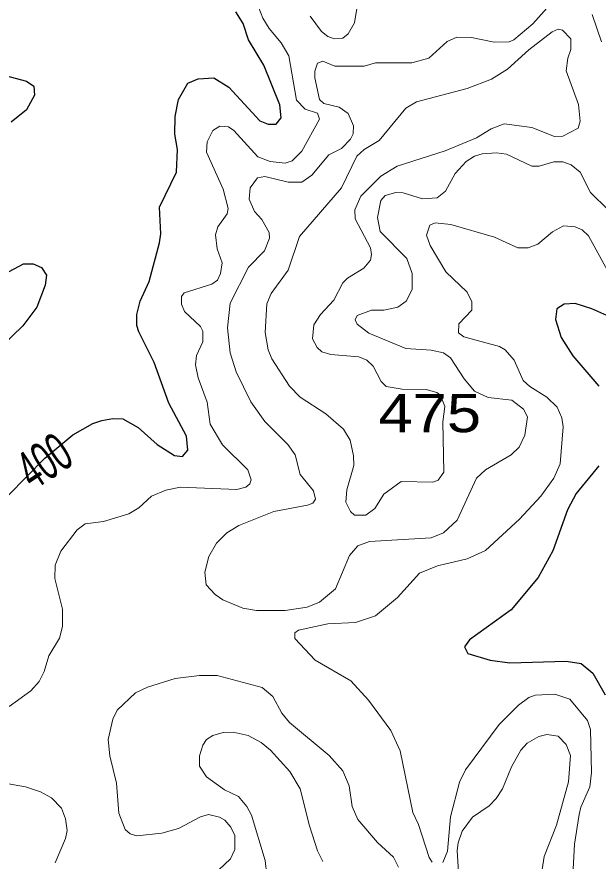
# Model space of a CAD drawing. Extents: x 577 to 602.9, y 7483.8 to 7511.6.
# Drawn here: x 599.494 to 600.706, y 7507.577 to 7509.338 of the extents above; entities that cross this region are included whole.
import ezdxf
from ezdxf.enums import TextEntityAlignment as Align

# ---------------------------------------------------------------- set-up
doc = ezdxf.new("R2010")
doc.units = 0
doc.header["$LTSCALE"] = 0.032
doc.layers.add('1', color=7, linetype='Continuous', lineweight=25)
doc.layers.add('2', color=7, linetype='Continuous', lineweight=13)
doc.layers.add('61', color=7, linetype='Continuous')

msp = doc.modelspace()

# ---------------------------------------------------------------- linework, layer by layer
at = {"layer": '1'}
for points in [[(599.8504, 7508.4342), (599.848, 7508.4636), (599.8107, 7508.532), (599.7805, 7508.6171), (599.7479, 7508.6807), (599.7439, 7508.6942), (599.7439, 7508.7173), (599.751, 7508.7451), (599.7701, 7508.7857), (599.7916, 7508.8668), (599.794, 7508.8851), (599.7916, 7508.9407), (599.8266, 7509.0139), (599.829, 7509.0616), (599.8234, 7509.0934), (599.8242, 7509.13), (599.8313, 7509.1658), (599.8504, 7509.2), (599.8719, 7509.2087), (599.9045, 7509.2111), (599.9363, 7509.1912), (600.0007, 7509.1212), (600.0182, 7509.1141), (600.0349, 7509.1141), (600.0453, 7509.1276), (600.0421, 7509.1546), (600.0087, 7509.2373), (599.9769, 7509.2898), (599.9657, 7509.324), (599.9506, 7509.3487)], [(599.4695, 7509.2159), (599.5141, 7509.2039), (599.5292, 7509.1936), (599.5308, 7509.1745), (599.5141, 7509.1443), (599.4815, 7509.1181)], [(599.4775, 7508.8071), (599.5077, 7508.823), (599.5276, 7508.823), (599.5451, 7508.8151), (599.5554, 7508.7992), (599.553, 7508.7785), (599.5355, 7508.7324), (599.5061, 7508.6934), (599.4624, 7508.6513)], [(600.7434, 7508.7069), (600.6933, 7508.7292), (600.6583, 7508.7403), (600.6353, 7508.7388), (600.6202, 7508.7292), (600.6178, 7508.7069), (600.6297, 7508.6688), (600.6536, 7508.6306), (600.7076, 7508.5678)], [(599.4759, 7508.3396), (599.552, 7508.4176), (599.6102, 7508.4664), (599.6524, 7508.4899), (599.6707, 7508.4962), (599.6938, 7508.5002), (599.7145, 7508.4994), (599.7471, 7508.4811), (599.7868, 7508.4461), (599.8226, 7508.4231), (599.8393, 7508.4207), (599.8504, 7508.4342)], [(600.7076, 7508.4016), (600.6607, 7508.3436), (600.6424, 7508.3094), (600.6122, 7508.2243), (600.5812, 7508.1686), (600.5247, 7508.101), (600.4381, 7508.0382), (600.4277, 7508.0239), (600.4349, 7508.0096), (600.481, 7507.9961), (600.5224, 7507.9905), (600.64, 7507.9937), (600.6711, 7507.9889), (600.6957, 7507.969), (600.7212, 7507.9237)]]:
    msp.add_lwpolyline(points, dxfattribs=at)
at = {"layer": '2'}
for points in [[(600.6233, 7509.3836), (600.5701, 7509.3232), (600.5303, 7509.2898), (600.5208, 7509.2858), (600.4898, 7509.285), (600.442, 7509.2946), (600.4118, 7509.2954), (600.3912, 7509.2866), (600.353, 7509.2516), (600.318, 7509.2421), (600.2417, 7509.2421), (600.2186, 7509.2349), (600.1574, 7509.2349), (600.1319, 7509.2453), (600.1208, 7509.2413), (600.1152, 7509.2246), (600.1152, 7509.2111), (600.1248, 7509.1658), (600.1343, 7509.157), (600.1661, 7509.1499), (600.1852, 7509.1363), (600.1963, 7509.1109), (600.1955, 7509.0942), (600.19, 7509.0831), (600.1709, 7509.0632), (600.1446, 7509.0505), (600.1089, 7509.0075), (600.0882, 7508.9932), (600.0596, 7508.9932), (600.0111, 7509.0051), (599.996, 7509.002), (599.9808, 7508.9813), (599.9785, 7508.9574), (599.9896, 7508.932), (600.0047, 7508.9153), (600.0198, 7508.8882), (600.0206, 7508.8763), (600.0103, 7508.8501), (599.9769, 7508.8159), (599.9387, 7508.7411), (599.9331, 7508.6895), (599.9387, 7508.637), (599.9514, 7508.5972), (599.9816, 7508.5352), (600.0111, 7508.4938), (600.0588, 7508.4461), (600.0747, 7508.4247), (600.085, 7508.3833), (600.1128, 7508.3491), (600.1168, 7508.3316), (600.1113, 7508.3237), (600.1001, 7508.3197), (600.0301, 7508.3062), (599.957, 7508.2768), (599.9315, 7508.2617), (599.9101, 7508.2402), (599.8942, 7508.2124), (599.8862, 7508.1797), (599.8886, 7508.1535), (599.9077, 7508.1328), (599.9236, 7508.1217), (599.9649, 7508.1042), (599.9936, 7508.0994), (600.0532, 7508.0994), (600.0993, 7508.1066), (600.1248, 7508.1169), (600.1582, 7508.1448), (600.1876, 7508.2147), (600.2051, 7508.2346), (600.2297, 7508.2434), (600.3578, 7508.2513), (600.384, 7508.2617), (600.4126, 7508.2879), (600.4524, 7508.3754), (600.4715, 7508.3929), (600.5247, 7508.4247), (600.5414, 7508.4406), (600.5534, 7508.4652), (600.5589, 7508.5034), (600.551, 7508.5193), (600.5263, 7508.5384), (600.477, 7508.5439), (600.4484, 7508.5575), (600.4269, 7508.5829), (600.3983, 7508.6266), (600.384, 7508.637), (600.3578, 7508.6425), (600.3053, 7508.6465), (600.2281, 7508.6783), (600.2035, 7508.6966), (600.1995, 7508.7062), (600.2035, 7508.7149), (600.2337, 7508.726), (600.2592, 7508.726), (600.2886, 7508.7324), (600.3061, 7508.7451), (600.3188, 7508.769), (600.3188, 7508.8024), (600.3077, 7508.8342)], [(599.891, 7508.5344), (599.8719, 7508.5853), (599.8663, 7508.6123), (599.8687, 7508.6314), (599.8814, 7508.66), (599.8814, 7508.6823), (599.8767, 7508.6918), (599.8433, 7508.7236), (599.8369, 7508.7388), (599.8369, 7508.7547), (599.8425, 7508.7626), (599.9005, 7508.7801), (599.9125, 7508.7889), (599.9188, 7508.8024), (599.922, 7508.8246), (599.9117, 7508.8541), (599.9085, 7508.8835), (599.9133, 7508.9002), (599.9323, 7508.9272), (599.9347, 7508.9383), (599.9244, 7508.9789), (599.8894, 7509.056), (599.891, 7509.0775), (599.9029, 7509.1006), (599.9172, 7509.1101), (599.9355, 7509.1085), (599.9466, 7509.1006), (599.9967, 7509.0457), (600.0222, 7509.0362), (600.0532, 7509.033), (600.0683, 7509.0377), (600.0882, 7509.0576), (600.1248, 7509.1244), (600.1208, 7509.1371), (600.0953, 7509.1451), (600.0771, 7509.1642), (600.0612, 7509.2564), (600.0453, 7509.2835), (600.0198, 7509.3137), (600.0071, 7509.3351), (599.9975, 7509.3606)], [(600.1057, 7509.3391), (600.1295, 7509.3073), (600.1423, 7509.297), (600.1566, 7509.2922), (600.1741, 7509.2938), (600.1852, 7509.3025), (600.1979, 7509.3256), (600.2043, 7509.3638)], [(600.7132, 7509.2858), (600.6941, 7509.3431)], [(600.3077, 7508.8342), (600.252, 7508.8906), (600.2464, 7508.9193), (600.2528, 7508.955), (600.2623, 7508.9654), (600.2846, 7508.9717), (600.2997, 7508.9709), (600.3403, 7508.9582), (600.3705, 7508.9606), (600.388, 7508.9741), (600.4079, 7509.0115), (600.4309, 7509.0362), (600.4484, 7509.0473), (600.4643, 7509.0521), (600.4945, 7509.0544), (600.5152, 7509.0513), (600.5685, 7509.0266), (600.5836, 7509.0266), (600.6138, 7509.0354), (600.6329, 7509.0354), (600.6504, 7509.029), (600.6687, 7509.0139), (600.6909, 7508.9717), (600.7275, 7508.9352)], [(600.7259, 7508.8087), (600.6862, 7508.8811), (600.6734, 7508.8938), (600.6583, 7508.9002), (600.6345, 7508.9018), (600.6114, 7508.8898), (600.5804, 7508.8636), (600.5605, 7508.8564), (600.5391, 7508.8564), (600.4905, 7508.8787), (600.3991, 7508.9049), (600.3665, 7508.9081), (600.3554, 7508.9034), (600.3482, 7508.8827), (600.3562, 7508.8612), (600.3888, 7508.8063), (600.4333, 7508.7634), (600.4428, 7508.7435), (600.4428, 7508.726), (600.4158, 7508.6974), (600.415, 7508.6791), (600.4261, 7508.6704), (600.5009, 7508.6505), (600.5128, 7508.6433), (600.5311, 7508.6219), (600.5502, 7508.5797), (600.5637, 7508.567), (600.5995, 7508.5447), (600.621, 7508.5241), (600.6305, 7508.5018), (600.6337, 7508.4827), (600.6273, 7508.4056), (600.6138, 7508.3754), (600.5868, 7508.338), (600.5422, 7508.2903), (600.4715, 7508.2251), (600.4333, 7508.2076), (600.3713, 7508.1925), (600.3339, 7508.1774), (600.2878, 7508.1265), (600.2417, 7508.0883)], [(599.4775, 7507.8991), (599.5228, 7507.9324), (599.5403, 7507.9515), (599.5507, 7507.9722), (599.5602, 7508.0048), (599.5825, 7508.0422), (599.5888, 7508.066), (599.5888, 7508.1026), (599.5729, 7508.1662), (599.5737, 7508.1941), (599.5856, 7508.2235), (599.6198, 7508.268), (599.6365, 7508.2807), (599.6747, 7508.2855), (599.7272, 7508.3014), (599.7479, 7508.3141), (599.7749, 7508.338), (599.8043, 7508.3507), (599.8353, 7508.3571), (599.953, 7508.3523), (599.9713, 7508.3571), (599.98, 7508.3642), (599.9824, 7508.3722), (599.9753, 7508.3929), (599.9228, 7508.4453), (599.8973, 7508.4883), (599.891, 7508.5344)], [(600.2417, 7508.0883), (600.2003, 7508.0748), (600.1423, 7508.0716), (600.081, 7508.0589), (600.0739, 7508.0533), (600.0739, 7508.0414), (600.116, 7507.9961), (600.1908, 7507.9531), (600.2273, 7507.9126), (600.2743, 7507.849), (600.2933, 7507.8068), (600.3196, 7507.678), (600.3315, 7507.6533), (600.3538, 7507.5842), (600.3601, 7507.5746)], [(599.7033, 7507.8919), (599.7415, 7507.9277), (599.7661, 7507.9396), (599.8242, 7507.9579), (599.8751, 7507.9643), (599.9117, 7507.9643), (600.0055, 7507.9388), (600.0278, 7507.9205), (600.0468, 7507.8855), (600.0627, 7507.8657), (600.1454, 7507.7973), (600.1741, 7507.7655), (600.1868, 7507.7337), (600.1932, 7507.6907), (600.2051, 7507.6637), (600.2464, 7507.616), (600.2798, 7507.585), (600.2902, 7507.5643)], [(600.3824, 7507.5738), (600.3919, 7507.5977), (600.3983, 7507.6692), (600.4174, 7507.7416), (600.4301, 7507.7671), (600.5001, 7507.8617), (600.5406, 7507.9022), (600.5621, 7507.9181), (600.5748, 7507.9229), (600.6162, 7507.9253), (600.6472, 7507.915), (600.6846, 7507.8704), (600.6909, 7507.8513), (600.6925, 7507.7615), (600.6893, 7507.7321), (600.6703, 7507.6891), (600.6671, 7507.674), (600.6575, 7507.612), (600.6544, 7507.5603)], [(599.9148, 7507.5587), (599.9395, 7507.5818), (599.9482, 7507.6009), (599.9482, 7507.6303), (599.9403, 7507.6478), (599.9276, 7507.6621), (599.9164, 7507.6685), (599.8934, 7507.674), (599.8767, 7507.6692), (599.8313, 7507.6446), (599.7964, 7507.6351), (599.7439, 7507.6295), (599.7304, 7507.6335), (599.72, 7507.643), (599.7065, 7507.6772), (599.7017, 7507.7392), (599.6874, 7507.7965), (599.6842, 7507.8307), (599.6938, 7507.8728), (599.7033, 7507.8919)], [(600.1319, 7507.5762), (600.1208, 7507.5985), (600.1041, 7507.6502), (600.085, 7507.7273), (600.0635, 7507.7639), (600.023, 7507.8084), (600.0031, 7507.8243), (599.9761, 7507.8386), (599.9451, 7507.8458), (599.9244, 7507.845), (599.9029, 7507.8386), (599.8894, 7507.8307), (599.8814, 7507.8187), (599.8751, 7507.7965), (599.8751, 7507.775), (599.8894, 7507.7527), (599.9268, 7507.7257), (599.9562, 7507.7114), (599.9737, 7507.6907), (599.9832, 7507.6724), (600.0119, 7507.5778), (600.015, 7507.5476)], [(600.4158, 7507.5428), (600.4126, 7507.5993), (600.4142, 7507.6152), (600.423, 7507.639), (600.4444, 7507.6685), (600.4794, 7507.6923), (600.4937, 7507.7074), (600.5072, 7507.7273), (600.5255, 7507.7734), (600.5454, 7507.8084), (600.5581, 7507.8227), (600.5828, 7507.837), (600.5995, 7507.841), (600.6233, 7507.8378), (600.64, 7507.8203), (600.6488, 7507.7973), (600.6448, 7507.7424), (600.6194, 7507.6518), (600.5939, 7507.5865), (600.586, 7507.5372)], [(599.5737, 7507.573), (599.5952, 7507.6239), (599.5984, 7507.6406), (599.5952, 7507.6653), (599.5872, 7507.6875), (599.5658, 7507.709), (599.5427, 7507.7217), (599.5117, 7507.7321), (599.4687, 7507.7392)]]:
    msp.add_lwpolyline(points, dxfattribs=at)
msp.add_lwpolyline([(600.2957, 7508.369), (600.2592, 7508.342), (600.2409, 7508.3125), (600.2218, 7508.2982), (600.1979, 7508.2982), (600.19, 7508.3062), (600.1804, 7508.3253), (600.182, 7508.3515), (600.1965, 7508.402), (600.1963, 7508.4223), (600.1892, 7508.4549), (600.1749, 7508.4779), (600.1383, 7508.5097), (600.085, 7508.5447), (600.0627, 7508.5678), (600.0254, 7508.6243), (600.0182, 7508.6433), (600.0119, 7508.6799), (600.015, 7508.7396), (600.0246, 7508.761), (600.0596, 7508.8095), (600.0834, 7508.8795), (600.1709, 7508.9813), (600.2027, 7509.0473), (600.2186, 7509.0616), (600.2496, 7509.0799), (600.3053, 7509.1475), (600.3275, 7509.161), (600.4333, 7509.1888), (600.4842, 7509.2079), (600.5176, 7509.2286), (600.5621, 7509.2691), (600.6106, 7509.3065), (600.6233, 7509.3121), (600.6321, 7509.3105), (600.6496, 7509.2922), (600.6496, 7509.2699), (600.6432, 7509.2516), (600.64, 7509.2254), (600.6655, 7509.1554), (600.6687, 7509.1204), (600.6647, 7509.1061), (600.6329, 7509.0894), (600.6154, 7509.0886), (600.5685, 7509.1069), (600.5104, 7509.1149), (600.4834, 7509.1045), (600.4524, 7509.0855), (600.3872, 7509.0584), (600.287, 7509.0266), (600.2528, 7509.0059), (600.2114, 7508.9638), (600.1987, 7508.9352), (600.1995, 7508.9169), (600.2313, 7508.8564), (600.2337, 7508.8421), (600.2313, 7508.8302), (600.2178, 7508.8135), (600.1836, 7508.7928), (600.1741, 7508.7833), (600.155, 7508.7467), (600.1272, 7508.7173), (600.1136, 7508.6958), (600.1105, 7508.6664), (600.12, 7508.6481), (600.1303, 7508.6394), (600.1486, 7508.6338), (600.2075, 7508.629), (600.2242, 7508.6219), (600.2369, 7508.6091), (600.2536, 7508.5773), (600.2639, 7508.567), (600.2973, 7508.5614), (600.3474, 7508.5606), (600.3697, 7508.5543), (600.3776, 7508.5487), (600.3864, 7508.5249), (600.3824, 7508.493), (600.3848, 7508.3881), (600.3729, 7508.3714), (600.3617, 7508.3674)], close=True, dxfattribs=at)

# ---------------------------------------------------------------- texts
at = {"layer": '61', "width": 1.2}
msp.add_text('475', height=0.08, dxfattribs=at).set_placement((600.3552, 7508.4716), align=Align.CENTER)
at = {"layer": '61', "width": 0.6}
msp.add_text('400', height=0.08, rotation=33.34, dxfattribs=at).set_placement((599.5727, 7508.3784), align=Align.CENTER)

doc.saveas('drawing.dxf')
